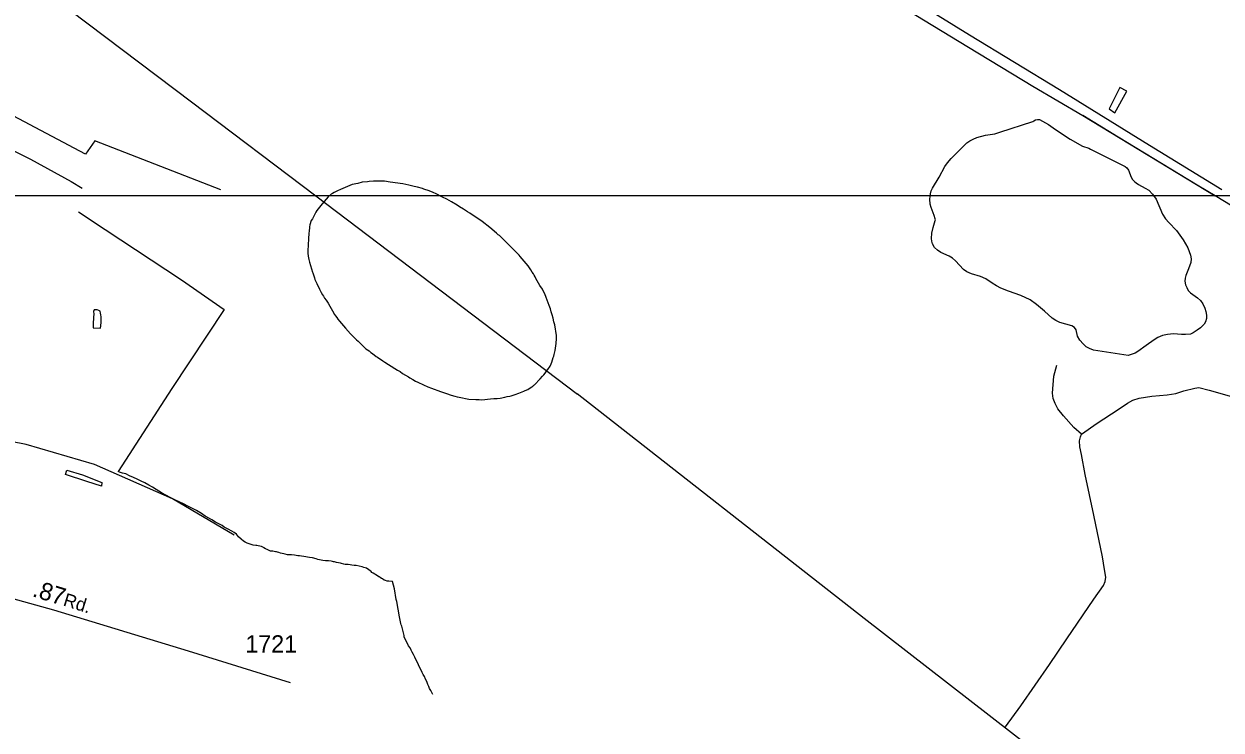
# Model space of a CAD drawing. Extents: x 2206922 to 2357709, y 510027 to 673830.
# Drawn here: x 2331571 to 2340188, y 580187 to 585266 of the extents above; entities that cross this region are included whole.
import ezdxf

# ---------------------------------------------------------------- set-up
doc = ezdxf.new("R2010")
doc.units = 0
for name, color, linetype in [('Exist Hydrographic Creek Single Shore', 7, 'Continuous'), ('Exist Hydrographic Misc Water Feature', 7, 'Continuous'), ('Exist Railroad Mainline', 7, 'Continuous'), ('Exist Road Non-System Type 51', 7, 'Continuous'), ('Exist Road Secondary Mileage Hundredths English Label', 7, 'Continuous'), ('Exist Road Secondary Type 51 Attributed', 7, 'Continuous'), ('Exist Road Secondary Type 51 Label', 7, 'Continuous'), ('Exist Road Secondary Type 51 Number Label', 7, 'Continuous'), ('Exist Utilities Electrical Transmission Line', 7, 'Continuous'), ('Map Preparation Inset Cut Line', 7, 'Continuous')]:
    doc.layers.add(name, color=color, linetype=linetype)

msp = doc.modelspace()

# ---------------------------------------------------------------- linework, layer by layer
at = {"layer": 'Exist Hydrographic Creek Single Shore'}
msp.add_lwpolyline([(2333084.7, 581589.2), (2332639.5, 581850.1), (2332079.5, 582096.6), (2331586.5, 582240.7), (2331068.6, 582341.3), (2330716.5, 582589.6), (2330473.5, 582720.9), (2330155.5, 582806.5), (2329780.4, 582886.4), (2329445.6, 583007.5), (2329254.5, 583006.3), (2328996.5, 582936.9), (2328764.4, 582835.5), (2328673.6, 582831.9)], dxfattribs=at)
at = {"layer": 'Exist Hydrographic Misc Water Feature'}
for points in [[(2339510.4, 584783.3), (2339460.1, 584808.3), (2339383.6, 584655.5), (2339424.2, 584625.9), (2339510.4, 584783.3)], [(2332987, 584071.5), (2332081.5, 584425.9), (2332012.8, 584329.2), (2331492.2, 584605.4)], [(2338101.7, 584064.5), (2338111.3, 584084.5), (2338158.5, 584163), (2338199.7, 584239.5), (2338219.2, 584267.8), (2338245, 584298), (2338302.2, 584354.7), (2338343.6, 584397.1), (2338359.2, 584409.4), (2338378.9, 584425.5), (2338403.1, 584438.1), (2338429.1, 584448.3), (2338492.7, 584465.1), (2338560.2, 584475.6), (2338594.4, 584486.4), (2338833.5, 584565.1), (2338841.1, 584569.2), (2338853, 584575.1), (2338867.1, 584577.5), (2338881.1, 584577.4), (2338945.2, 584542.2), (2338995.9, 584507), (2339100.7, 584436.1), (2339189.5, 584387.5), (2339235.4, 584372.1), (2339249.1, 584365.9)], [(2339249.1, 584365.9), (2339497, 584241.1), (2339508.9, 584231.2), (2339521.4, 584213.5), (2339541.5, 584163.8), (2339549.9, 584147.9), (2339563.9, 584132.1), (2339576.2, 584122.1), (2339592.6, 584110.3), (2339642.8, 584084.9), (2339669.1, 584069.2), (2339695.1, 584041.7), (2339719.7, 584006), (2339767.1, 583896.7), (2339787.2, 583864.9), (2339811.6, 583837.3), (2339866.1, 583780), (2339914.9, 583712.6), (2339947.7, 583655), (2339968.5, 583603.2), (2339972.6, 583577.1), (2339970.9, 583549.3), (2339953.5, 583504.9), (2339934.4, 583456.7), (2339928.5, 583436.9), (2339926.6, 583414.9), (2339932.8, 583388.8), (2339941, 583368.9), (2339951.2, 583349.1), (2339967.4, 583331.3), (2340018.1, 583295.7), (2340040.2, 583276.1), (2340056.2, 583252.2), (2340071, 583222.5), (2340079.4, 583196.4), (2340083.5, 583170.6), (2340083.7, 583146.7), (2340075.9, 583122.7), (2340066.5, 583106.3), (2340040.4, 583080.2), (2340014.8, 583062.2), (2339987.1, 583043.6), (2339967, 583035.3), (2339933.2, 583033.1), (2339903.3, 583032.7), (2339845.2, 583035.8), (2339803.2, 583031.6), (2339767.3, 583025.2), (2339733.5, 583010.8), (2339705.6, 582994.3), (2339648.4, 582953.5), (2339588.9, 582910.9), (2339570.7, 582898.6), (2339548.9, 582890.5), (2339519.2, 582882.1), (2339269, 582918.9), (2339240.7, 582930.8), (2339216.7, 582944.2), (2339194.4, 582964.1), (2339172.2, 582991.8), (2339155.6, 583019.5), (2339145, 583065.3), (2339132.9, 583081.3), (2339113, 583095.2), (2339026.7, 583117.9), (2338998.4, 583133.6), (2338971.9, 583149.3), (2338915.9, 583200.7), (2338859.1, 583247.8), (2338814.6, 583281.3), (2338746.3, 583312.6), (2338658.4, 583343.3), (2338602, 583364.7), (2338571.6, 583382.3), (2338539.2, 583402.1), (2338495.2, 583433.5), (2338457, 583449), (2338390.6, 583468.3), (2338358.6, 583483.6), (2338334.4, 583499.4), (2338277.6, 583560.7), (2338255.5, 583580.7), (2338231.1, 583596.1), (2338170.8, 583621.4), (2338146.6, 583639.2), (2338124.8, 583656.7), (2338111.9, 583684.6), (2338106, 583702.5), (2338103.9, 583722.7), (2338105.6, 583760.6), (2338115, 583802.6), (2338130.4, 583850.9), (2338132.2, 583856.7), (2338130.2, 583864.7), (2338124, 583886.8), (2338101.3, 583946.6), (2338094.9, 583970.2), (2338092.4, 584004.2), (2338095.7, 584044.3), (2338101.7, 584064.5)], [(2335304.3, 582731.4), (2335312.3, 582741.6), (2335321.6, 582753.6), (2335332, 582767.4), (2335341.7, 582779.7), (2335357.7, 582804.1), (2335365.4, 582819.9), (2335371.2, 582834.1), (2335375.1, 582850.1), (2335380.6, 582866.3), (2335384.5, 582876.3), (2335388.6, 582888.2), (2335394.2, 582916.2), (2335401.5, 582966.1), (2335405, 583004.2), (2335404.8, 583024.5), (2335391.9, 583102.3), (2335386, 583122.2), (2335379.4, 583150), (2335373.2, 583174), (2335367.1, 583195.6), (2335361.1, 583215.6), (2335356.6, 583227.6), (2335352.7, 583241.6), (2335330.4, 583299.3), (2335319.7, 583325.2), (2335311.3, 583341.1), (2335303.3, 583358.9), (2335285.1, 583384.8), (2335256.4, 583434.5), (2335250.6, 583446.3), (2335244.3, 583458.2), (2335238.3, 583468.5), (2335229.9, 583480.2), (2335219.9, 583496), (2335209.8, 583512), (2335199.8, 583525.7), (2335143.4, 583593), (2335134.8, 583603.2), (2335090.1, 583648.5), (2335076.3, 583662.4), (2335070.4, 583668.5), (2335054, 583684.3), (2335046, 583692), (2335029.8, 583707.8), (2335005.8, 583731.7), (2334993.3, 583743.3), (2334985.3, 583749.4), (2334973.4, 583761.3), (2334925, 583802.7), (2334868.4, 583844), (2334852.2, 583855.8), (2334840.3, 583863.7), (2334779.6, 583905.2), (2334763.8, 583914.9), (2334735.3, 583932.6), (2334707.2, 583950.2), (2334689.2, 583962.2), (2334649.4, 583985.7), (2334614.8, 584005.5), (2334582.6, 584020.9), (2334538.1, 584042.6), (2334516.3, 584052.3), (2334488.4, 584065.8), (2334450.1, 584077.7), (2334440, 584081.2), (2334404.2, 584091.1), (2334379.8, 584096.8), (2334341.8, 584106.2), (2334297.7, 584115.6), (2334207.3, 584128.8), (2334165.7, 584134.3), (2334101.5, 584135.8), (2334087.4, 584135.5), (2334056, 584133.4), (2334043.7, 584131.2), (2334005.5, 584126.7), (2333973.6, 584118.2), (2333934.2, 584111.9), (2333848.7, 584074.9), (2333828.8, 584064.9), (2333805, 584052.3), (2333792.9, 584046.4), (2333782.9, 584040.2), (2333761.1, 584022), (2333717.7, 583971.8)], [(2331963, 583915), (2332156.4, 583786.9), (2332705.9, 583424.9), (2333011.9, 583212.5), (2332634.4, 582644.8), (2332248.9, 582046.7)], [(2333717.7, 583971.8), (2333680.1, 583923.4), (2333672.1, 583911.3), (2333654.5, 583879), (2333647.1, 583864.8), (2333639.3, 583850.9), (2333629.1, 583820.8), (2333625.6, 583806.8), (2333625.6, 583794.6), (2333623.5, 583782.7), (2333622.1, 583752.6), (2333620.3, 583726.8), (2333618.8, 583712.5), (2333616.8, 583684.8), (2333615.5, 583626.6), (2333615.5, 583616.9), (2333617.8, 583594.6), (2333619.6, 583582.6), (2333621.9, 583570.9), (2333626.2, 583552.8), (2333646.9, 583481.1), (2333649.4, 583475.1), (2333661.3, 583439.3), (2333665.6, 583427.3), (2333671.3, 583413.4), (2333678.1, 583399.4), (2333698.4, 583357.8), (2333710.9, 583334.1), (2333720.5, 583318), (2333727.1, 583308.1), (2333734.9, 583294.4), (2333747.2, 583278.3), (2333755.4, 583264.5), (2333761.3, 583256.3), (2333773.8, 583236.6), (2333781.8, 583218.8), (2333791.9, 583202.7), (2333805.8, 583177), (2333814.4, 583167.2), (2333822.2, 583155.1), (2333830.4, 583143.3), (2333842.7, 583127.3), (2333885, 583078), (2333921.5, 583036.4), (2333955.9, 583002.8), (2333964.3, 582994.7), (2333976, 582983.2), (2333988.3, 582971.1), (2334000.4, 582959.2), (2334016.4, 582943.4), (2334032.4, 582929.6), (2334055, 582913.7), (2334066.9, 582901.8), (2334079.4, 582894.2), (2334105.4, 582874.5), (2334115.5, 582868.5), (2334153.6, 582842.9), (2334169.4, 582833.2), (2334240.1, 582787.7), (2334260.2, 582776.2), (2334278.1, 582766.2), (2334296.3, 582750.4), (2334338.8, 582727), (2334348.8, 582721.1), (2334369.1, 582709.5), (2334389.2, 582697.5), (2334405.2, 582689.8), (2334447.4, 582670.1), (2334479.2, 582656.4), (2334505.7, 582646.8), (2334569.8, 582621.7), (2334611.9, 582608.1), (2334646.1, 582596.4), (2334672.4, 582588.4), (2334688.4, 582584.8), (2334704.2, 582580.8), (2334774.3, 582565.8), (2334824.3, 582564.3), (2334848.1, 582564.5), (2334866.6, 582562.9), (2334930.1, 582569.5), (2334954.3, 582571.6), (2334978.1, 582572), (2334998, 582574.3), (2335031.8, 582580.6), (2335049.9, 582586.8), (2335068.1, 582588.9), (2335077.8, 582591.1), (2335106.1, 582599.5), (2335133.5, 582609.5), (2335169.6, 582624), (2335179.7, 582628.1), (2335197.5, 582636.4), (2335215.1, 582648.3), (2335227.2, 582656.6), (2335233, 582660.6), (2335240.8, 582666.7), (2335244.9, 582670.6), (2335286.3, 582713), (2335304.3, 582731.4)], [(2332122.3, 583076.7), (2332123.6, 583094.8), (2332125.8, 583120.8), (2332127.1, 583138.9), (2332127.1, 583159.1), (2332125.2, 583172.8), (2332123, 583184.9), (2332118.9, 583198.9), (2332108.8, 583204.8), (2332098.4, 583208.5), (2332094.9, 583210.6), (2332088.5, 583210.4), (2332080.3, 583210.4), (2332076.6, 583208.5), (2332072.5, 583196.5), (2332073.3, 583178.2), (2332071.3, 583156.1), (2332069.9, 583106.5), (2332068, 583080.4), (2332122.3, 583076.7)], [(2331869.5, 582024.7), (2331879.6, 582056.8), (2331991.5, 582022.1), (2332132, 581967.3), (2332128.1, 581941.6), (2332024.3, 581974.2), (2331869.5, 582024.7)], [(2333222, 581517.5), (2333178.4, 581530.9), (2333162.2, 581538.6), (2333150.1, 581546.6), (2333134.1, 581560.7), (2333115.8, 581576.4), (2333101.7, 581596), (2333083.2, 581608.1), (2333067.4, 581617.8), (2333041.2, 581631.5), (2333013.3, 581647.4), (2332997.1, 581657.1), (2332973.1, 581670.9), (2332950.8, 581682.4), (2332924.5, 581698.1), (2332906.1, 581708.2), (2332876.3, 581725.6), (2332848, 581745.3), (2332814, 581767.1), (2332783.8, 581780.9), (2332751.4, 581798.3), (2332719.3, 581814.1), (2332689.1, 581829.6), (2332657.1, 581843.3), (2332629, 581856.9), (2332592.9, 581876.5), (2332560.5, 581892.3), (2332522.4, 581917.9), (2332496.6, 581933.6), (2332470.3, 581949.3), (2332441.8, 581964.9), (2332413.5, 581976.5), (2332385.6, 581990.4), (2332359.6, 582004.1), (2332331.3, 582015.6), (2332305, 582029.3), (2332281.3, 582034.9), (2332259.3, 582042.7), (2332248.9, 582046.7)], [(2333294.4, 581500.5), (2333280.1, 581506.3), (2333268.4, 581510.1), (2333256.5, 581511.9), (2333248.3, 581513.9), (2333240.5, 581515.5), (2333222, 581517.5)], [(2334515.3, 580442.1), (2334499.1, 580471.7), (2334490.7, 580485.9), (2334484.5, 580499.5), (2334478.6, 580515.4), (2334470.4, 580537.3), (2334462, 580553.5), (2334454, 580571.4), (2334443.9, 580587.1), (2334437.6, 580601), (2334384.1, 580710.4), (2334374.6, 580730.5), (2334366, 580748), (2334357.8, 580762.2), (2334349.8, 580778), (2334339.8, 580793.8), (2334329.3, 580813.6), (2334313.1, 580845.6), (2334308.6, 580857.6), (2334307, 580867.6), (2334290.2, 580933.4), (2334286.1, 580943.4), (2334283.8, 580953), (2334273.5, 581001.2), (2334253.9, 581110.8), (2334250.2, 581126.8), (2334237.3, 581202.5), (2334224.5, 581256.3), (2334196.9, 581258.1), (2334190.9, 581258.2), (2334186.6, 581258), (2334174.5, 581261.9), (2334164.5, 581265.8), (2334152.6, 581273.6), (2334144.4, 581277.7), (2334134.1, 581285.3), (2334130.6, 581289.5), (2334126.3, 581289.4), (2334116.3, 581295.3), (2334084.3, 581314.8), (2334075.9, 581320.9), (2334070.1, 581326.6), (2334064, 581332.8), (2334054.1, 581340.4), (2334035.7, 581350.4), (2334017.6, 581356), (2334005.5, 581359.9), (2333983.4, 581365.6), (2333961.7, 581369.7), (2333947.5, 581371.4), (2333931.7, 581373.4), (2333919.6, 581375.2), (2333903.8, 581376.8), (2333897.7, 581378.9), (2333883.7, 581378.6), (2333873.7, 581380.5), (2333857.5, 581384.6), (2333849.3, 581386.2), (2333821.2, 581392), (2333807.5, 581395.8), (2333799.3, 581397.8), (2333791.1, 581399.8), (2333781.2, 581401.7), (2333763.6, 581405.2), (2333749.4, 581405.2), (2333741.4, 581405.2), (2333723.4, 581407.1), (2333697.4, 581410.7), (2333687.3, 581414.6), (2333674.8, 581418.5), (2333647.1, 581426.3), (2333625.4, 581428), (2333612.9, 581429.8), (2333599.1, 581433.6), (2333585.4, 581435.6), (2333569.2, 581437.3), (2333555, 581439), (2333541.3, 581441.1), (2333531.1, 581443), (2333517.3, 581444.7), (2333497.2, 581446.5), (2333489, 581446.5), (2333485.1, 581446.3), (2333468.9, 581448.3), (2333450.9, 581452.2), (2333441, 581454.1), (2333428.9, 581455.9), (2333416.8, 581459.8), (2333404.7, 581463.6), (2333394.9, 581465.5), (2333388.7, 581469.3), (2333382.8, 581469.4), (2333373, 581471.3), (2333362.9, 581473.2), (2333352.9, 581473.1), (2333345.1, 581474.7), (2333322.3, 581484.5), (2333310.6, 581490.3), (2333298.3, 581498.3), (2333294.4, 581500.5)]]:
    msp.add_lwpolyline(points, dxfattribs=at)
at = {"layer": 'Exist Railroad Mainline'}
msp.add_line((2339192.1, 584607.9), (2340145.1, 584028.3), dxfattribs=at)
for points in [[(2331652.7, 588574.7), (2335504.9, 586838.5), (2335658.5, 586744.1), (2335680.1, 586730.8), (2335843, 586644.7), (2335965.8, 586578.3), (2336086.7, 586507.7), (2336207.5, 586423.2), (2336336.6, 586338.8), (2336737.3, 586091.7), (2337186.4, 585825.1), (2337629.3, 585552.7), (2337923.6, 585370.3), (2338370.6, 585099.7), (2338833.8, 584817.5), (2339192.1, 584607.9)], [(2340145.1, 584028.3), (2340015.9, 584106), (2339448, 584451), (2339192.1, 584607.9)], [(2343449.1, 582043.8), (2343431, 582053.8), (2342946, 582321.9), (2342692.3, 582482.7), (2342402.1, 582657.3), (2341955, 582933.7), (2341399.2, 583271), (2341370.2, 583288.5), (2340910, 583564.9), (2340390.3, 583880.6), (2340145.1, 584028.3)]]:
    msp.add_lwpolyline(points, dxfattribs=at)
at = {"layer": 'Exist Road Non-System Type 51'}
for points in [[(2330494.4, 584117.8), (2330637, 584369), (2330644.3, 584379.9), (2330651, 584387.9), (2330657.2, 584392.5), (2330665.6, 584396.1), (2330675.6, 584398), (2330689.4, 584399.2), (2330716.1, 584400.1), (2330891.9, 584413.8), (2331124.3, 584421.6), (2331225.9, 584427.5), (2331286.4, 584427.5), (2331315.7, 584425.6), (2331341.1, 584425.6), (2331354.8, 584421.6), (2331386, 584411.9), (2331436.8, 584384.5), (2331618.4, 584292.7), (2331911.4, 584132.4), (2331989.5, 584083.6)], [(2339182.6, 582314), (2339295.9, 582395.3), (2339447.1, 582491.6), (2339515.7, 582537.4), (2339552.4, 582560.3), (2339598.2, 582574), (2339689.8, 582587.8), (2339799.7, 582599.2), (2339861.5, 582608.4), (2339921, 582626.7), (2339998.9, 582645.1), (2340028.6, 582651.9), (2340103, 582632.5), (2340329.7, 582566), (2340524.3, 582504.2), (2340707.5, 582458.3), (2340854.1, 582412.5), (2340881.5, 582403.3), (2340933, 582489.3), (2341088.7, 582768.8), (2341267.3, 583103.3), (2341370.2, 583288.5)], [(2339182.6, 582314), (2339128.8, 582363.3), (2339053.2, 582448), (2339012, 582498.4), (2338993.7, 582535.1), (2338980, 582571.7), (2338975.4, 582610.7), (2338984.5, 582732.1), (2339005.1, 582812.3)], [(2338635.4, 580210.8), (2338747.6, 580362), (2338953.6, 580657.5), (2339077.3, 580843.1), (2339271.9, 581129.5), (2339340.6, 581225.7), (2339354.3, 581255.5), (2339358.9, 581287.6), (2339349.7, 581342.6), (2339333.7, 581431.9), (2339271.9, 581732.1), (2339210.1, 582025.3), (2339182.6, 582169.7), (2339171.1, 582224.6), (2339168.9, 582268.2), (2339175.7, 582295.7), (2339182.6, 582314)]]:
    msp.add_lwpolyline(points, dxfattribs=at)
at = {"layer": 'Exist Road Secondary Type 51 Attributed'}
for points in [[(2338038.9, 585396.3), (2338377.7, 585188.1), (2339025.7, 584793.5), (2339671.8, 584394.9), (2340192.9, 584075.7)], [(2329688.7, 579538.2), (2329713.4, 579581), (2329728.3, 579607.1), (2329799.3, 579742.6), (2329859.2, 579831.4), (2329923.6, 579898), (2330043.4, 580031.2), (2330192, 580193.2), (2330811, 580857), (2331019.6, 581054.6), (2331081.7, 581087.9), (2331117.2, 581110.1), (2331199.3, 581138.9), (2331254.7, 581150), (2331312.4, 581158.9), (2331376.7, 581156.7), (2331438.9, 581147.8), (2331783.7, 581052.1), (2332753.4, 580756), (2333487.7, 580529.5)]]:
    msp.add_lwpolyline(points, dxfattribs=at)
at = {"layer": 'Exist Utilities Electrical Transmission Line'}
msp.add_line((2333672.1, 584028.3), (2335554.8, 582603.9), dxfattribs=at)
for points in [[(2328102, 588231.7), (2328281.7, 588096.7), (2332777.8, 584704.8), (2333672.1, 584028.3)], [(2343045.7, 576793.8), (2340062, 579094.7), (2337618.3, 580990.4), (2335553.6, 582605)]]:
    msp.add_lwpolyline(points, dxfattribs=at)
at = {"layer": 'Map Preparation Inset Cut Line'}
for p, q in [((2333672.1, 584028.3), (2330445.6, 584028.3)), ((2340145.1, 584028.3), (2333672.1, 584028.3)), ((2340183, 584028.3), (2340145.1, 584028.3)), ((2340272.6, 584028.3), (2340183, 584028.3))]:
    msp.add_line(p, q, dxfattribs=at)

# ---------------------------------------------------------------- texts
at = {"layer": 'Exist Road Secondary Mileage Hundredths English Label'}
msp.add_text('.87', height=125, rotation=342.74832, dxfattribs=at).set_placement((2331625.2, 581150.3))
at = {"layer": 'Exist Road Secondary Type 51 Label'}
msp.add_text('Rd.', height=95, rotation=342.74832, dxfattribs=at).set_placement((2331847.4, 581083.9))
at = {"layer": 'Exist Road Secondary Type 51 Number Label'}
msp.add_text('1721', height=125, dxfattribs=at).set_placement((2333164.9, 580744))

doc.saveas('drawing.dxf')
